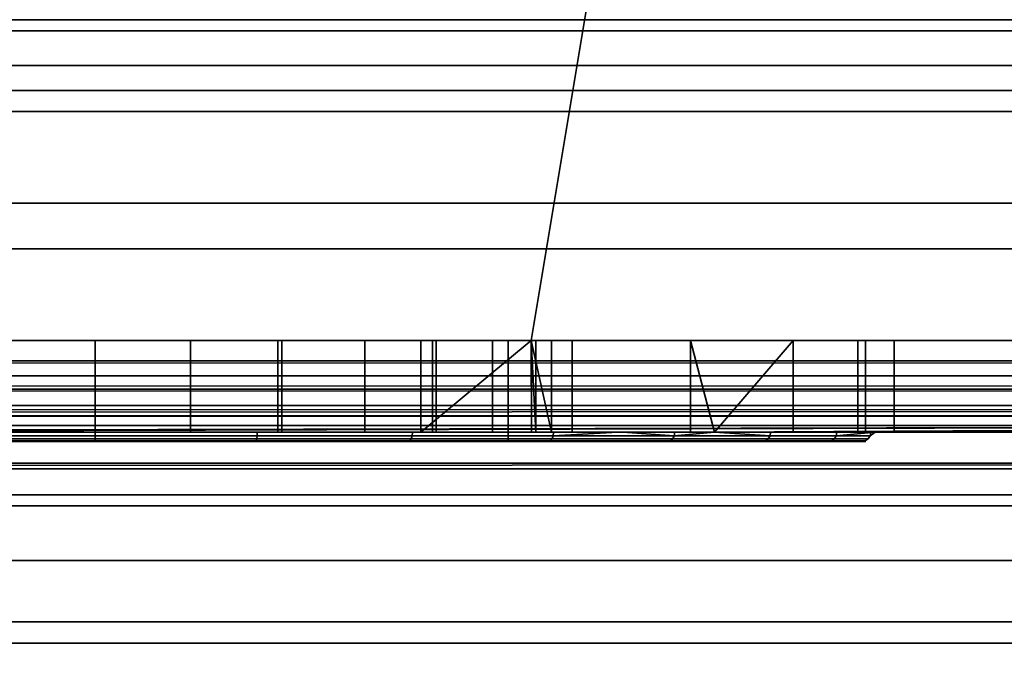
# Model space of a CAD drawing. Header units: millimetres. Extents: x -603 to 3703, y -115 to 249.
# Tile 800 of 1056: x 2555.18 to 2565.91, y -33.65 to -26.5. Entities that reach past the tile are written whole.
import ezdxf

# ---------------------------------------------------------------- set-up
doc = ezdxf.new("R2010")
doc.units = ezdxf.units.MM
doc.layers.add('151', color=7, linetype='Continuous', true_color=0xffffff)

# ---------------------------------------------------------------- blocks, each defined once
blk = doc.blocks.new('UG_SURFACE_160')
at = {"layer": '151', "color": 252, "linetype": 'Continuous', "lineweight": 35}
for points in [[(2543.975, -17, 1167.5), (2494, -17, 1167.5), (2494, -30, 1167.5), (2576, -30, 1167.5)], [(2576, -30, 1002.5), (2494, -30, 1002.5), (2494, -17, 1002.5), (2543.975, -17, 1002.5)], [(2576, -30, 1167.5), (2547.375, -17, 1167.5), (2543.975, -17, 1167.5)], [(2576, -30, 1002.5), (2543.975, -17, 1002.5), (2547.375, -17, 1002.5)], [(2576, -30, 1167.5), (2549.25, -17, 1167.5), (2547.375, -17, 1167.5)], [(2576, -30, 1002.5), (2547.375, -17, 1002.5), (2549.25, -17, 1002.5)], [(2576, -30, 1167.5), (2562.75, -17, 1167.5), (2549.25, -17, 1167.5)], [(2576, -30, 1002.5), (2549.25, -17, 1002.5), (2562.75, -17, 1002.5)], [(2576, -30, 1167.5), (2568.025, -17, 1167.5), (2562.75, -17, 1167.5)], [(2576, -30, 1002.5), (2562.75, -17, 1002.5), (2568.025, -17, 1002.5)], [(2551.25, -30, 1003.5), (2560.75, -30, 1003.5), (2562.75, -18, 1003.5), (2549.25, -18, 1003.5)], [(2549.25, -18, 1166.5), (2562.75, -18, 1166.5), (2560.75, -30, 1166.5), (2551.25, -30, 1166.5)], [(2560.75, -30, 1003.5), (2568.025, -30, 1003.5), (2568.025, -18, 1003.5), (2562.75, -18, 1003.5)], [(2562.75, -18, 1166.5), (2568.025, -18, 1166.5), (2568.025, -30, 1166.5), (2560.75, -30, 1166.5)], [(2576, -30, 1167.5), (2494, -30, 1167.5), (2494, -30.383, 1167.424), (2575.969, -30.383, 1167.424)], [(2575.969, -30.383, 1002.576), (2494, -30.383, 1002.576), (2494, -30, 1002.5), (2576, -30, 1002.5)], [(2556, -30, 1087), (2554.96, -30, 1086.891), (2551.25, -30, 1093.25), (2560.75, -30, 1093.25)], [(2553.966, -30, 1145.432), (2556, -30, 1145), (2560.75, -30, 1126.75), (2551.25, -30, 1126.75)], [(2556, -30, 1155), (2554.96, -30, 1154.891), (2551.25, -30, 1166.5), (2560.75, -30, 1166.5)], [(2554.01, -30, 1007.746), (2556, -30, 1007.35), (2560.75, -30, 1003.5), (2551.25, -30, 1003.5)], [(2551.25, -30, 1126.75), (2560.75, -30, 1126.75), (2560.5, -30, 1108.5), (2551.5, -30, 1108.5)], [(2551.5, -30, 1099.5), (2560.5, -30, 1099.5), (2560.75, -30, 1093.25), (2551.25, -30, 1093.25)], [(2560.5, -30, 1099.5), (2551.5, -30, 1099.5), (2551.5, -31.1, 1099.5), (2560.5, -31.1, 1099.5)], [(2551.5, -30, 1108.5), (2560.5, -30, 1108.5), (2560.5, -31.1, 1108.5), (2551.5, -31.1, 1108.5)], [(2556, -30, 1040.75), (2556, -31, 1040.75), (2552.452, -31, 1039.998), (2552.452, -30, 1039.998)], [(2553.966, -30, 1077.432), (2556, -30, 1077), (2556, -30, 1040.75), (2552.452, -30, 1039.998)], [(2553.966, -30, 1145.432), (2553.966, -31, 1145.432), (2556, -31, 1145), (2556, -30, 1145)], [(2553.966, -30, 1077.432), (2553.966, -31, 1077.432), (2556, -31, 1077), (2556, -30, 1077)], [(2554.01, -30, 1007.746), (2554.01, -31, 1007.746), (2556, -31, 1007.35), (2556, -30, 1007.35)], [(2556, -31, 1155), (2554.96, -31, 1154.891), (2554.96, -30, 1154.891), (2556, -30, 1155)], [(2556, -31, 1087), (2554.96, -31, 1086.891), (2554.96, -30, 1086.891), (2556, -30, 1087)], [(2556, -30, 1007.35), (2556, -31, 1007.35), (2557.99, -31, 1007.746), (2557.99, -30, 1007.746)], [(2559.548, -30, 1039.998), (2559.548, -31, 1039.998), (2556, -31, 1040.75), (2556, -30, 1040.75)], [(2556, -30, 1155), (2557.039, -30, 1154.891), (2557.039, -31, 1154.891), (2556, -31, 1155)], [(2556, -30, 1145), (2556, -31, 1145), (2558.034, -31, 1145.432), (2558.034, -30, 1145.432)], [(2556, -30, 1087), (2557.039, -30, 1086.891), (2557.039, -31, 1086.891), (2556, -31, 1087)], [(2556, -30, 1077), (2556, -31, 1077), (2558.034, -31, 1077.432), (2558.034, -30, 1077.432)], [(2560.75, -30, 1093.25), (2557.039, -30, 1086.891), (2556, -30, 1087)], [(2560.75, -30, 1126.75), (2556, -30, 1145), (2558.034, -30, 1145.432)], [(2560.75, -30, 1166.5), (2557.039, -30, 1154.891), (2556, -30, 1155)], [(2559.548, -30, 1039.998), (2556, -30, 1040.75), (2556, -30, 1077), (2558.034, -30, 1077.432)], [(2560.75, -30, 1003.5), (2556, -30, 1007.35), (2557.99, -30, 1007.746)], [(2558.939, -30, 1154.045), (2558.939, -31, 1154.045), (2557.039, -31, 1154.891), (2557.039, -30, 1154.891)], [(2558.939, -30, 1086.045), (2558.939, -31, 1086.045), (2557.039, -31, 1086.891), (2557.039, -30, 1086.891)], [(2560.75, -30, 1093.25), (2558.939, -30, 1086.045), (2557.039, -30, 1086.891)], [(2560.75, -30, 1166.5), (2558.939, -30, 1154.045), (2557.039, -30, 1154.891)], [(2557.99, -30, 1007.746), (2557.99, -31, 1007.746), (2559.677, -31, 1008.873), (2559.677, -30, 1008.873)], [(2557.99, -30, 1007.746), (2559.677, -30, 1008.873), (2560.75, -30, 1003.5)], [(2558.034, -30, 1145.432), (2558.034, -31, 1145.432), (2559.716, -31, 1146.654), (2559.716, -30, 1146.654)], [(2558.034, -30, 1077.432), (2558.034, -31, 1077.432), (2559.716, -31, 1078.654), (2559.716, -30, 1078.654)], [(2558.034, -30, 1145.432), (2559.716, -30, 1146.654), (2560.75, -30, 1126.75)], [(2558.034, -30, 1077.432), (2560.75, -30, 1039.129), (2559.548, -30, 1039.998)], [(2558.034, -30, 1077.432), (2559.716, -30, 1078.654), (2560.75, -30, 1039.129)], [(2560.33, -30, 1152.5), (2560.33, -31, 1152.5), (2558.939, -31, 1154.045), (2558.939, -30, 1154.045)], [(2560.33, -30, 1084.5), (2560.33, -31, 1084.5), (2558.939, -31, 1086.045), (2558.939, -30, 1086.045)], [(2560.33, -30, 1084.5), (2558.939, -30, 1086.045), (2560.75, -30, 1093.25)], [(2560.33, -30, 1152.5), (2558.939, -30, 1154.045), (2560.75, -30, 1166.5)], [(2559.548, -31, 1039.998), (2559.548, -30, 1039.998), (2560.75, -30, 1039.129)], [(2560.75, -30, 1039.129), (2562.487, -30, 1037.872), (2562.487, -31, 1037.872), (2559.548, -31, 1039.998)], [(2560.75, -30, 1010.479), (2559.677, -30, 1008.873), (2559.677, -31, 1008.873), (2560.804, -31, 1010.56)], [(2559.677, -30, 1008.873), (2560.75, -30, 1010.479), (2560.75, -30, 1003.5)], [(2560.75, -30, 1148.446), (2559.716, -30, 1146.654), (2559.716, -31, 1146.654), (2560.755, -31, 1148.455)], [(2560.75, -30, 1080.446), (2559.716, -30, 1078.654), (2559.716, -31, 1078.654), (2560.755, -31, 1080.455)], [(2559.716, -30, 1078.654), (2560.75, -30, 1080.446), (2560.75, -30, 1039.129)], [(2559.716, -30, 1146.654), (2560.75, -30, 1148.446), (2560.75, -30, 1126.75)], [(2560.973, -31, 1150.523), (2560.33, -31, 1152.5), (2560.33, -30, 1152.5), (2560.75, -30, 1151.208)], [(2560.973, -31, 1082.523), (2560.33, -31, 1084.5), (2560.33, -30, 1084.5), (2560.75, -30, 1083.208)], [(2560.75, -30, 1093.25), (2560.75, -30, 1083.208), (2560.33, -30, 1084.5)], [(2560.75, -30, 1166.5), (2560.75, -30, 1151.208), (2560.33, -30, 1152.5)], [(2560.5, -31.1, 1108.5), (2560.5, -30, 1108.5), (2560.5, -30, 1108.1)], [(2560.5, -30, 1108.1), (2560.5, -30, 1099.9), (2560.5, -31.1, 1099.5), (2560.5, -31.1, 1108.5)], [(2560.5, -30, 1099.9), (2560.5, -30, 1099.5), (2560.5, -31.1, 1099.5)], [(2560.75, -30, 1126.75), (2560.75, -30, 1108.1), (2560.5, -30, 1108.1), (2560.5, -30, 1108.5)], [(2560.5, -30, 1099.5), (2560.5, -30, 1099.9), (2560.75, -30, 1099.9), (2560.75, -30, 1093.25)], [(2560.5, -30, 1108.1), (2560.75, -30, 1108.1), (2560.75, -30, 1099.9), (2560.5, -30, 1099.9)], [(2560.804, -31, 1010.56), (2560.804, -30, 1010.56), (2560.75, -30, 1010.479)], [(2560.755, -31, 1148.455), (2560.755, -30, 1148.455), (2560.75, -30, 1148.446)], [(2560.75, -30, 1151.208), (2560.973, -30, 1150.523), (2560.973, -31, 1150.523)], [(2560.755, -31, 1080.455), (2560.755, -30, 1080.455), (2560.75, -30, 1080.446)], [(2560.75, -30, 1083.208), (2560.973, -30, 1082.523), (2560.973, -31, 1082.523)], [(2568.025, -30, 1126.75), (2560.75, -30, 1126.75), (2560.75, -30, 1148.446), (2560.755, -30, 1148.455)], [(2562.487, -30, 1037.872), (2560.75, -30, 1039.129), (2560.75, -30, 1080.446), (2560.755, -30, 1080.455)], [(2568.025, -30, 1003.5), (2560.75, -30, 1003.5), (2560.75, -30, 1010.479), (2560.804, -30, 1010.56)], [(2560.973, -30, 1082.523), (2560.75, -30, 1083.208), (2560.75, -30, 1093.25), (2568.025, -30, 1093.25)], [(2560.973, -30, 1150.523), (2560.75, -30, 1151.208), (2560.75, -30, 1166.5), (2568.025, -30, 1166.5)], [(2568.025, -30, 1126.75), (2568.025, -30, 1108.1), (2560.75, -30, 1108.1), (2560.75, -30, 1126.75)], [(2568.025, -30, 1108.1), (2568.025, -30, 1099.9), (2560.75, -30, 1099.9), (2560.75, -30, 1108.1)], [(2568.025, -30, 1099.9), (2568.025, -30, 1093.25), (2560.75, -30, 1093.25), (2560.75, -30, 1099.9)], [(2560.755, -30, 1148.455), (2560.755, -31, 1148.455), (2560.973, -31, 1150.523), (2560.973, -30, 1150.523)], [(2560.755, -30, 1080.455), (2560.755, -31, 1080.455), (2560.973, -31, 1082.523), (2560.973, -30, 1082.523)], [(2568.025, -30, 1166.5), (2568.025, -30, 1126.75), (2560.755, -30, 1148.455), (2560.973, -30, 1150.523)], [(2568.025, -30, 1093.25), (2568.025, -30, 1033.975), (2560.755, -30, 1080.455), (2560.973, -30, 1082.523)], [(2564.311, -30, 1034.737), (2562.487, -30, 1037.872), (2560.755, -30, 1080.455), (2568.025, -30, 1033.975)], [(2560.804, -30, 1010.56), (2560.804, -31, 1010.56), (2561.2, -31, 1012.55), (2561.2, -30, 1012.55)], [(2568.025, -30, 1013.575), (2568.025, -30, 1003.5), (2560.804, -30, 1010.56), (2561.2, -30, 1012.55)], [(2563.607, -30, 1027.676), (2561.2, -30, 1024.963), (2561.2, -31, 1024.963), (2562.75, -31, 1026.71)], [(2561.2, -31, 1013.575), (2561.2, -31, 1024.963), (2561.2, -30, 1024.963), (2561.2, -30, 1013.575)], [(2561.2, -30, 1013.575), (2561.2, -30, 1012.55), (2561.2, -31, 1012.55), (2561.2, -31, 1013.575)], [(2568.025, -30, 1013.575), (2561.2, -30, 1013.575), (2561.2, -30, 1024.963), (2563.607, -30, 1027.676)], [(2561.2, -30, 1012.55), (2561.2, -30, 1013.575), (2568.025, -30, 1013.575)], [(2562.487, -30, 1037.872), (2564.311, -30, 1034.737), (2564.311, -31, 1034.737), (2562.75, -31, 1037.42)], [(2562.75, -31, 1037.42), (2562.487, -31, 1037.872), (2562.487, -30, 1037.872)], [(2562.75, -31, 1026.71), (2563.607, -31, 1027.676), (2563.607, -30, 1027.676)], [(2563.607, -30, 1027.676), (2563.607, -31, 1027.676), (2564.707, -31, 1031.132), (2564.707, -30, 1031.132)], [(2563.607, -30, 1027.676), (2564.707, -30, 1031.132), (2568.025, -30, 1033.975), (2568.025, -30, 1013.575)], [(2564.394, -31, 1033.975), (2564.311, -31, 1034.737), (2564.311, -30, 1034.737), (2564.394, -30, 1033.975)], [(2568.025, -30, 1033.975), (2564.394, -30, 1033.975), (2564.311, -30, 1034.737)], [(2564.394, -30, 1033.975), (2564.707, -30, 1031.132), (2564.707, -31, 1031.132), (2564.394, -31, 1033.975)], [(2564.707, -30, 1031.132), (2564.394, -30, 1033.975), (2568.025, -30, 1033.975)], [(2575.969, -30.383, 1167.424), (2494, -30.383, 1167.424), (2494, -30.707, 1167.207), (2575.879, -30.707, 1167.207)], [(2575.879, -30.707, 1002.793), (2494, -30.707, 1002.793), (2494, -30.383, 1002.576), (2575.969, -30.383, 1002.576)], [(2575.879, -30.707, 1167.207), (2494, -30.707, 1167.207), (2494, -30.924, 1166.883), (2575.744, -30.924, 1166.883)], [(2575.744, -30.924, 1003.117), (2494, -30.924, 1003.117), (2494, -30.707, 1002.793), (2575.879, -30.707, 1002.793)], [(2575.744, -30.924, 1166.883), (2494, -30.924, 1166.883), (2494, -31, 1166.5), (2543.975, -31, 1166.5)], [(2494, -30.924, 1003.117), (2575.744, -30.924, 1003.117), (2549.25, -31, 1003.5), (2547.375, -31, 1003.5)], [(2575.744, -30.924, 1166.883), (2543.975, -31, 1166.5), (2547.375, -31, 1166.5)], [(2575.744, -30.924, 1166.883), (2547.375, -31, 1166.5), (2549.25, -31, 1166.5)], [(2549.25, -31, 1166.5), (2562.75, -31, 1166.5), (2575.744, -30.924, 1166.883)], [(2575.744, -30.924, 1003.117), (2562.75, -31, 1003.5), (2549.25, -31, 1003.5)], [(2549.25, -31, 1166.5), (2554.96, -31, 1154.891), (2556, -31, 1155)], [(2556, -31, 1155), (2557.039, -31, 1154.891), (2562.75, -31, 1166.5), (2549.25, -31, 1166.5)], [(2549.25, -31, 1128.75), (2562.75, -31, 1128.75), (2556, -31, 1145), (2553.966, -31, 1145.432)], [(2549.25, -31, 1091.25), (2562.75, -31, 1091.25), (2557.767, -31, 1095.686), (2554.233, -31, 1095.686)], [(2562.75, -31, 1128.75), (2549.25, -31, 1128.75), (2556, -31, 1112.5), (2559.457, -31, 1111.765)], [(2552.543, -31, 1111.765), (2556, -31, 1112.5), (2549.25, -31, 1128.75)], [(2549.25, -31, 1091.25), (2554.96, -31, 1086.891), (2556, -31, 1087)], [(2556, -31, 1087), (2557.039, -31, 1086.891), (2562.75, -31, 1091.25), (2549.25, -31, 1091.25)], [(2549.25, -31, 1003.5), (2562.75, -31, 1003.5), (2556, -31, 1007.35), (2554.01, -31, 1007.746)], [(2552.452, -31, 1039.998), (2556, -31, 1040.75), (2556, -31, 1077), (2553.966, -31, 1077.432)], [(2552.546, -31.038, 1111.758), (2556, -31.038, 1112.492), (2556, -31, 1112.5), (2552.543, -31, 1111.765)], [(2557.766, -31.038, 1095.693), (2554.234, -31.038, 1095.693), (2554.233, -31, 1095.686), (2557.767, -31, 1095.686)], [(2558.034, -31, 1077.432), (2556, -31, 1077), (2556, -31, 1040.75), (2559.548, -31, 1039.998)], [(2557.99, -31, 1007.746), (2556, -31, 1007.35), (2562.75, -31, 1003.5)], [(2558.034, -31, 1145.432), (2556, -31, 1145), (2562.75, -31, 1128.75)], [(2556, -31.038, 1112.492), (2559.454, -31.038, 1111.758), (2559.457, -31, 1111.765), (2556, -31, 1112.5)], [(2557.039, -31, 1154.891), (2558.939, -31, 1154.045), (2562.75, -31, 1166.5)], [(2557.039, -31, 1086.891), (2558.939, -31, 1086.045), (2562.75, -31, 1091.25)], [(2560.992, -31.038, 1097.129), (2557.766, -31.038, 1095.693), (2557.767, -31, 1095.686), (2560.996, -31, 1097.123)], [(2560.996, -31, 1097.123), (2557.767, -31, 1095.686), (2562.75, -31, 1091.25)], [(2562.75, -31, 1003.5), (2559.677, -31, 1008.873), (2557.99, -31, 1007.746)], [(2562.75, -31, 1128.75), (2559.716, -31, 1146.654), (2558.034, -31, 1145.432)], [(2558.034, -31, 1077.432), (2559.548, -31, 1039.998), (2562.487, -31, 1037.872)], [(2562.75, -31, 1037.42), (2559.716, -31, 1078.654), (2558.034, -31, 1077.432)], [(2562.487, -31, 1037.872), (2562.75, -31, 1037.42), (2558.034, -31, 1077.432)], [(2562.75, -31, 1166.5), (2558.939, -31, 1154.045), (2560.33, -31, 1152.5)], [(2562.75, -31, 1091.25), (2558.939, -31, 1086.045), (2560.33, -31, 1084.5)], [(2561.749, -31, 1110.1), (2559.457, -31, 1111.765), (2559.454, -31.038, 1111.758), (2562.311, -31.038, 1109.683)], [(2559.457, -31, 1111.765), (2561.749, -31, 1110.1), (2562.75, -31, 1110.1), (2562.75, -31, 1128.75)], [(2560.804, -31, 1010.56), (2559.677, -31, 1008.873), (2562.75, -31, 1003.5)], [(2560.755, -31, 1148.455), (2559.716, -31, 1146.654), (2562.75, -31, 1128.75)], [(2560.755, -31, 1080.455), (2559.716, -31, 1078.654), (2562.75, -31, 1037.42)], [(2560.33, -31, 1152.5), (2560.973, -31, 1150.523), (2562.75, -31, 1166.5)], [(2560.33, -31, 1084.5), (2560.973, -31, 1082.523), (2562.75, -31, 1091.25)], [(2562.75, -31, 1128.75), (2562.75, -31, 1166.5), (2560.973, -31, 1150.523), (2560.755, -31, 1148.455)], [(2562.75, -31, 1037.42), (2562.75, -31, 1091.25), (2560.973, -31, 1082.523), (2560.755, -31, 1080.455)], [(2561.2, -31, 1012.55), (2560.804, -31, 1010.56), (2562.75, -31, 1003.5), (2562.75, -31, 1013.575)], [(2560.992, -31.038, 1097.129), (2560.996, -31, 1097.123), (2561.696, -31, 1097.9)], [(2561.696, -31, 1097.9), (2562.75, -31, 1099.071), (2563.355, -31.038, 1099.754), (2560.992, -31.038, 1097.129)], [(2562.75, -31, 1091.25), (2562.75, -31, 1097.9), (2561.696, -31, 1097.9), (2560.996, -31, 1097.123)], [(2562.75, -31, 1013.575), (2561.2, -31, 1013.575), (2561.2, -31, 1012.55)], [(2561.2, -31, 1013.575), (2562.75, -31, 1013.575), (2562.75, -31, 1026.71), (2561.2, -31, 1024.963)], [(2561.696, -31, 1097.9), (2562.75, -31, 1097.9), (2562.75, -31, 1099.071)], [(2562.75, -31, 1110.1), (2561.749, -31, 1110.1), (2562.317, -31, 1109.688)], [(2562.311, -31.038, 1109.683), (2562.317, -31, 1109.688), (2561.749, -31, 1110.1)], [(2562.311, -31.038, 1109.683), (2564.077, -31.038, 1106.624), (2564.084, -31, 1106.627), (2562.75, -31, 1108.937)], [(2562.75, -31, 1108.937), (2562.317, -31, 1109.688), (2562.311, -31.038, 1109.683)], [(2562.317, -31, 1109.688), (2562.75, -31, 1108.937), (2562.75, -31, 1110.1)], [(2575.744, -30.924, 1166.883), (2562.75, -31, 1166.5), (2568.025, -31, 1166.5)], [(2575.744, -30.924, 1003.117), (2568.025, -31, 1003.5), (2562.75, -31, 1003.5)], [(2568.025, -31, 1110.1), (2562.75, -31, 1110.1), (2562.75, -31, 1108.937), (2564.084, -31, 1106.627)], [(2568.025, -31, 1033.975), (2568.025, -31, 1091.25), (2562.75, -31, 1091.25), (2562.75, -31, 1037.42)], [(2562.75, -31, 1037.42), (2564.311, -31, 1034.737), (2568.025, -31, 1033.975)], [(2563.607, -31, 1027.676), (2562.75, -31, 1026.71), (2562.75, -31, 1013.575), (2568.025, -31, 1013.575)], [(2563.361, -31, 1099.75), (2562.75, -31, 1099.071), (2562.75, -31, 1097.9), (2568.025, -31, 1097.9)], [(2562.75, -31, 1166.5), (2562.75, -31, 1128.75), (2568.025, -31, 1128.75), (2568.025, -31, 1166.5)], [(2562.75, -31, 1128.75), (2562.75, -31, 1110.1), (2568.025, -31, 1110.1), (2568.025, -31, 1128.75)], [(2562.75, -31, 1097.9), (2562.75, -31, 1091.25), (2568.025, -31, 1091.25), (2568.025, -31, 1097.9)], [(2562.75, -31, 1013.575), (2562.75, -31, 1003.5), (2568.025, -31, 1003.5), (2568.025, -31, 1013.575)], [(2562.75, -31, 1099.071), (2563.361, -31, 1099.75), (2563.355, -31.038, 1099.754)], [(2564.446, -31.038, 1103.112), (2563.355, -31.038, 1099.754), (2563.361, -31, 1099.75), (2564.453, -31, 1103.112)], [(2564.453, -31, 1103.112), (2563.361, -31, 1099.75), (2568.025, -31, 1097.9)], [(2568.025, -31, 1013.575), (2568.025, -31, 1033.975), (2564.707, -31, 1031.132), (2563.607, -31, 1027.676)], [(2564.077, -31.038, 1106.624), (2564.446, -31.038, 1103.112), (2564.5, -31, 1104)], [(2564.5, -31, 1104), (2564.084, -31, 1106.627), (2564.077, -31.038, 1106.624)], [(2568.025, -31, 1110.1), (2564.084, -31, 1106.627), (2564.5, -31, 1104)], [(2564.311, -31, 1034.737), (2564.394, -31, 1033.975), (2568.025, -31, 1033.975)], [(2568.025, -31, 1033.975), (2564.394, -31, 1033.975), (2564.707, -31, 1031.132)], [(2564.446, -31.038, 1103.112), (2564.453, -31, 1103.112), (2564.5, -31, 1104)], [(2564.5, -31, 1104), (2564.453, -31, 1103.112), (2568.025, -31, 1097.9), (2568.025, -31, 1110.1)], [(2560.5, -31.1, 1099.5), (2551.5, -31.1, 1099.5), (2551.063, -31.1, 1097.204), (2554.254, -31.1, 1095.784)], [(2551.5, -31.1, 1108.5), (2560.5, -31.1, 1108.5), (2556, -31.1, 1112.4), (2552.583, -31.1, 1111.674)], [(2552.555, -31.071, 1111.738), (2556, -31.071, 1112.471), (2556, -31.038, 1112.492), (2552.546, -31.038, 1111.758)], [(2552.568, -31.092, 1111.709), (2556, -31.092, 1112.438), (2556, -31.071, 1112.471), (2552.555, -31.071, 1111.738)], [(2552.583, -31.1, 1111.674), (2556, -31.1, 1112.4), (2556, -31.092, 1112.438), (2552.568, -31.092, 1111.709)], [(2557.761, -31.071, 1095.714), (2554.239, -31.071, 1095.714), (2554.234, -31.038, 1095.693), (2557.766, -31.038, 1095.693)], [(2557.755, -31.092, 1095.746), (2554.245, -31.092, 1095.746), (2554.239, -31.071, 1095.714), (2557.761, -31.071, 1095.714)], [(2557.746, -31.1, 1095.784), (2554.254, -31.1, 1095.784), (2554.245, -31.092, 1095.746), (2557.755, -31.092, 1095.746)], [(2554.254, -31.1, 1095.784), (2557.746, -31.1, 1095.784), (2560.937, -31.1, 1097.204), (2560.5, -31.1, 1099.5)], [(2556, -31.071, 1112.471), (2559.445, -31.071, 1111.738), (2559.454, -31.038, 1111.758), (2556, -31.038, 1112.492)], [(2556, -31.092, 1112.438), (2559.432, -31.092, 1111.709), (2559.445, -31.071, 1111.738), (2556, -31.071, 1112.471)], [(2556, -31.1, 1112.4), (2559.417, -31.1, 1111.674), (2559.432, -31.092, 1111.709), (2556, -31.092, 1112.438)], [(2560.5, -31.1, 1108.5), (2562.243, -31.1, 1109.621), (2559.417, -31.1, 1111.674), (2556, -31.1, 1112.4)], [(2560.937, -31.1, 1097.204), (2557.746, -31.1, 1095.784), (2557.755, -31.092, 1095.746), (2560.96, -31.092, 1097.173)], [(2560.96, -31.092, 1097.173), (2557.755, -31.092, 1095.746), (2557.761, -31.071, 1095.714), (2560.979, -31.071, 1097.147)], [(2560.979, -31.071, 1097.147), (2557.761, -31.071, 1095.714), (2557.766, -31.038, 1095.693), (2560.992, -31.038, 1097.129)], [(2559.417, -31.1, 1111.674), (2562.243, -31.1, 1109.621), (2562.271, -31.092, 1109.646), (2559.432, -31.092, 1111.709)], [(2559.432, -31.092, 1111.709), (2562.271, -31.092, 1109.646), (2562.295, -31.071, 1109.668), (2559.445, -31.071, 1111.738)], [(2559.445, -31.071, 1111.738), (2562.295, -31.071, 1109.668), (2562.311, -31.038, 1109.683), (2559.454, -31.038, 1111.758)], [(2560.5, -31.1, 1099.5), (2563.275, -31.1, 1099.8), (2564.354, -31.1, 1103.122), (2563.989, -31.1, 1106.596)], [(2563.989, -31.1, 1106.596), (2562.243, -31.1, 1109.621), (2560.5, -31.1, 1108.5), (2560.5, -31.1, 1099.5)], [(2560.5, -31.1, 1099.5), (2560.937, -31.1, 1097.204), (2563.275, -31.1, 1099.8)], [(2563.275, -31.1, 1099.8), (2560.937, -31.1, 1097.204), (2560.96, -31.092, 1097.173), (2563.308, -31.092, 1099.781)], [(2563.308, -31.092, 1099.781), (2560.96, -31.092, 1097.173), (2560.979, -31.071, 1097.147), (2563.336, -31.071, 1099.765)], [(2563.336, -31.071, 1099.765), (2560.979, -31.071, 1097.147), (2560.992, -31.038, 1097.129), (2563.355, -31.038, 1099.754)], [(2562.243, -31.1, 1109.621), (2563.989, -31.1, 1106.596), (2564.025, -31.092, 1106.608), (2562.271, -31.092, 1109.646)], [(2562.271, -31.092, 1109.646), (2564.025, -31.092, 1106.608), (2564.056, -31.071, 1106.618), (2562.295, -31.071, 1109.668)], [(2562.295, -31.071, 1109.668), (2564.056, -31.071, 1106.618), (2564.077, -31.038, 1106.624), (2562.311, -31.038, 1109.683)], [(2564.354, -31.1, 1103.122), (2563.275, -31.1, 1099.8), (2563.308, -31.092, 1099.781), (2564.392, -31.092, 1103.118)], [(2564.392, -31.092, 1103.118), (2563.308, -31.092, 1099.781), (2563.336, -31.071, 1099.765), (2564.424, -31.071, 1103.115)], [(2564.424, -31.071, 1103.115), (2563.336, -31.071, 1099.765), (2563.355, -31.038, 1099.754), (2564.446, -31.038, 1103.112)], [(2563.989, -31.1, 1106.596), (2564.354, -31.1, 1103.122), (2564.392, -31.092, 1103.118), (2564.025, -31.092, 1106.608)], [(2564.025, -31.092, 1106.608), (2564.392, -31.092, 1103.118), (2564.424, -31.071, 1103.115), (2564.056, -31.071, 1106.618)], [(2564.056, -31.071, 1106.618), (2564.424, -31.071, 1103.115), (2564.446, -31.038, 1103.112), (2564.077, -31.038, 1106.624)]]:
    blk.add_3dface(points, dxfattribs=at)
blk = doc.blocks.new('UG_SURFACE_165')
at = {"layer": '151', "color": 250, "linetype": 'Continuous', "lineweight": 35}
for points in [[(2491.5, -25.648, 0.728), (3508.5, -25.648, 0.728), (3508.5, -26.621, 1.379), (2491.5, -26.621, 1.379)], [(2491.5, -27.5, 23.5), (3508.5, -27.5, 23.5), (3508.5, -26.5, 23.5), (2491.5, -26.5, 23.5)], [(2491.5, -26.621, 1.379), (3508.5, -26.621, 1.379), (3508.5, -27.272, 2.352), (2491.5, -27.272, 2.352)], [(2491.5, -27.272, 2.352), (3508.5, -27.272, 2.352), (3508.5, -27.5, 3.5), (2491.5, -27.5, 3.5)], [(2491.5, -27.5, 3.5), (3508.5, -27.5, 3.5), (3508.5, -27.5, 23.5), (2491.5, -27.5, 23.5)]]:
    blk.add_3dface(points, dxfattribs=at)
blk = doc.blocks.new('UG_SURFACE_166')
at = {"layer": '151', "color": 252, "linetype": 'Continuous', "lineweight": 35}
for points in [[(2491.5, -24.228, 24), (3508.5, -24.228, 24), (3508.5, -27.5, 24), (2491.5, -27.5, 24)], [(2491.5, -28.5, 30.5), (3508.5, -28.5, 30.5), (3508.5, -24.25, 30.5), (2491.5, -24.25, 30.5)], [(2491.5, -27, 28), (3508.5, -27, 28), (3508.5, -27.5, 29.5), (2491.5, -27.5, 29.5)], [(2491.5, -27.5, 26.5), (3508.5, -27.5, 26.5), (3508.5, -27, 28), (2491.5, -27, 28)], [(2491.5, -27.5, 0.5), (3508.5, -27.5, 0.5), (3508.5, -28.5, 0.5), (2491.5, -28.5, 0.5)], [(2491.5, -27.5, 24), (3508.5, -27.5, 24), (3508.5, -27.5, 0.5), (2491.5, -27.5, 0.5)], [(2491.5, -27.5, 29.5), (3508.5, -27.5, 29.5), (3508.5, -28.5, 29.5), (2491.5, -28.5, 29.5)], [(2491.5, -28.5, 26.5), (3508.5, -28.5, 26.5), (3508.5, -27.5, 26.5), (2491.5, -27.5, 26.5)], [(2491.5, -28.5, 0.5), (3508.5, -28.5, 0.5), (3508.5, -28.5, 26.5), (2491.5, -28.5, 26.5)], [(2491.5, -28.5, 29.5), (3508.5, -28.5, 29.5), (3508.5, -28.5, 30.5), (2491.5, -28.5, 30.5)]]:
    blk.add_3dface(points, dxfattribs=at)
blk = doc.blocks.new('UG_SURFACE_168')
at = {"layer": '151', "color": 43, "linetype": 'Continuous', "lineweight": 35}
for points in [[(2491, -34, 2017), (3509, -34, 2017), (3509, 0, 2017), (2491, 0, 2017)], [(2491, -29, 30.5), (2491, -13, 30.5), (3509, -13, 30.5), (3509, -29, 30.5)], [(2491, -34), (2491, -29), (3509, -29), (3509, -34)], [(2491, -29), (2491, -29, 30.5), (3509, -29, 30.5), (3509, -29)]]:
    blk.add_3dface(points, dxfattribs=at)
blk = doc.blocks.new('UG_SURFACE_230')
at = {"layer": '151', "color": 252, "linetype": 'Continuous', "lineweight": 35}
for points in [[(2485.5, -30.22, 2021.75), (3514.5, -30.22, 2021.75), (3514.5, 62.62, 2021.75), (2485.5, 62.62, 2021.75)], [(2487, -30.22, 2020.25), (2487, 62.62, 2020.25), (3513, 62.62, 2020.25), (3513, -30.22, 2020.25)], [(2432, -13.3, 2075.25), (2432, -30.22, 2075.25), (3568, -30.22, 2075.25), (3568, -13.3, 2075.25)], [(2433.5, -13.3, 2073.75), (3566.5, -13.3, 2073.75), (3566.5, -30.22, 2073.75), (2433.5, -30.22, 2073.75)], [(3568, -30.22, 2075.25), (2432, -30.22, 2075.25), (2432.059, -30.821, 2075.191)], [(3567.941, -30.821, 2075.191), (3568, -30.22, 2075.25), (2432.059, -30.821, 2075.191)], [(2433.53, -30.528, 2073.72), (2433.5, -30.22, 2073.75), (3566.5, -30.22, 2073.75)], [(2433.53, -30.528, 2073.72), (3566.5, -30.22, 2073.75), (3566.47, -30.528, 2073.72)], [(3514.53, -30.528, 2021.78), (2485.5, -30.22, 2021.75), (2485.47, -30.528, 2021.78)], [(3514.53, -30.528, 2021.78), (3514.5, -30.22, 2021.75), (2485.5, -30.22, 2021.75)], [(2486.941, -30.821, 2020.309), (3513, -30.22, 2020.25), (3513.059, -30.821, 2020.309)], [(2486.941, -30.821, 2020.309), (2487, -30.22, 2020.25), (3513, -30.22, 2020.25)], [(3566.47, -30.528, 2073.72), (3566.38, -30.825, 2073.63), (2433.62, -30.825, 2073.63), (2433.53, -30.528, 2073.72)], [(2485.47, -30.528, 2021.78), (2485.38, -30.825, 2021.87), (3514.62, -30.825, 2021.87)], [(2485.47, -30.528, 2021.78), (3514.62, -30.825, 2021.87), (3514.53, -30.528, 2021.78)], [(2432.059, -30.821, 2075.191), (2432.235, -31.399, 2075.016), (3567.765, -31.399, 2075.016), (3567.941, -30.821, 2075.191)], [(3566.037, -31.337, 2073.287), (2433.963, -31.337, 2073.287), (2433.62, -30.825, 2073.63), (3566.38, -30.825, 2073.63)], [(3514.62, -30.825, 2021.87), (2485.38, -30.825, 2021.87), (2485.037, -31.337, 2022.213), (3514.963, -31.337, 2022.213)], [(3513.059, -30.821, 2020.309), (2486.766, -31.399, 2020.484), (2486.941, -30.821, 2020.309)], [(3513.059, -30.821, 2020.309), (3513.234, -31.399, 2020.484), (2486.766, -31.399, 2020.484)], [(3567.765, -31.399, 2075.016), (2432.235, -31.399, 2075.016), (2432.902, -32.398, 2074.348), (3567.098, -32.398, 2074.348)], [(3565.525, -31.68, 2072.775), (2434.475, -31.68, 2072.775), (2433.963, -31.337, 2073.287), (3566.037, -31.337, 2073.287)], [(3514.963, -31.337, 2022.213), (2485.037, -31.337, 2022.213), (2484.525, -31.68, 2022.725), (3515.475, -31.68, 2022.725)], [(3513.902, -32.398, 2021.152), (2486.098, -32.398, 2021.152), (2486.766, -31.399, 2020.484), (3513.234, -31.399, 2020.484)], [(3564.92, -31.8, 2072.17), (2435.08, -31.8, 2072.17), (2434.475, -31.68, 2072.775), (3565.525, -31.68, 2072.775)], [(3515.475, -31.68, 2022.725), (2484.525, -31.68, 2022.725), (2483.92, -31.8, 2023.33), (3516.08, -31.8, 2023.33)], [(2435.08, -31.8, 2072.17), (3564.92, -31.8, 2072.17), (3516.08, -31.8, 2023.33), (2483.92, -31.8, 2023.33)], [(3567.098, -32.398, 2074.348), (2432.902, -32.398, 2074.348), (2433.901, -33.066, 2073.349), (3566.099, -33.066, 2073.349)], [(3514.901, -33.066, 2022.151), (2485.099, -33.066, 2022.151), (2486.098, -32.398, 2021.152), (3513.902, -32.398, 2021.152)], [(3566.099, -33.066, 2073.349), (2433.901, -33.066, 2073.349), (2435.08, -33.3, 2072.17), (3564.92, -33.3, 2072.17)], [(3516.08, -33.3, 2023.33), (2483.92, -33.3, 2023.33), (2485.099, -33.066, 2022.151), (3514.901, -33.066, 2022.151)], [(2435.08, -33.3, 2072.17), (2483.92, -33.3, 2023.33), (3516.08, -33.3, 2023.33), (3564.92, -33.3, 2072.17)]]:
    blk.add_3dface(points, dxfattribs=at)

msp = doc.modelspace()

# ---------------------------------------------------------------- linework, layer by layer
at = {"layer": '151', "color": 252, "linetype": 'Continuous', "lineweight": -3, "true_color": 0x939598}
for p, q in [((3502.5, -26.5, 8), (2491.5, -26.5, 8)), ((3508.5, -26.5, 3.5), (2491.5, -26.5, 3.5)), ((3502.5, -26.5, 23.5), (2491.5, -26.5, 23.5)), ((3508.5, -26.5, 5.5), (2491.5, -26.5, 5.5)), ((3508.5, -26.5, 6.5), (2491.5, -26.5, 6.5)), ((3508.5, -26.5, 23.5), (2491.5, -26.5, 23.5)), ((3508.5, -27, 28), (2491.5, -27, 28)), ((3508.5, -27.5, 3.5), (2491.5, -27.5, 3.5)), ((3508.5, -27.5, 0.5), (2491.5, -27.5, 0.5)), ((3508.5, -27.5, 23.5), (2491.5, -27.5, 23.5)), ((3508.5, -27.5, 26.5), (2491.5, -27.5, 26.5)), ((3508.5, -27.5, 29.5), (2491.5, -27.5, 29.5)), ((3508.5, -27.5, 24), (2491.5, -27.5, 24)), ((3508.5, -28.5, 26.5), (2491.5, -28.5, 26.5)), ((3508.5, -28.5, 0.5), (2491.5, -28.5, 0.5)), ((3508.5, -28.5, 30.5), (2491.5, -28.5, 30.5)), ((3508.5, -28.5, 29.5), (2491.5, -28.5, 29.5)), ((2491, -29, 30.5), (3509, -29, 30.5)), ((3509, -29), (2491, -29)), ((2494, -30, 1166.5), (2575.586, -30, 1166.5)), ((2494, -30, 1003.5), (2575.586, -30, 1003.5)), ((2576, -30, 1002.5), (2494, -30, 1002.5)), ((2494, -30, 1167.5), (2576, -30, 1167.5)), ((2560.5, -30, 1099.5), (2551.5, -30, 1099.5)), ((2551.5, -30, 1108.5), (2560.5, -30, 1108.5)), ((2560.5, -31.1, 1099.5), (2560.5, -30, 1099.5)), ((2560.5, -30, 1108.5), (2560.5, -30, 1099.5)), ((2560.5, -31.1, 1108.5), (2560.5, -30, 1108.5)), ((2560.5, -30, 1108.5), (2560.5, -30, 1099.5)), ((2561.2, -30, 1024.963), (2561.2, -31, 1024.963)), ((2561.2, -30, 1024.963), (2561.2, -30, 1012.55)), ((2561.2, -30, 1012.55), (2561.2, -31, 1012.55)), ((3568, -30.22, 2075.25), (2432, -30.22, 2075.25)), ((3566.5, -30.22, 2073.75), (2433.5, -30.22, 2073.75)), ((3514.5, -30.22, 2021.75), (2485.5, -30.22, 2021.75)), ((3513, -30.22, 2020.25), (2487, -30.22, 2020.25)), ((2494, -31, 1003.5), (2575.586, -31, 1003.5)), ((2575.586, -31, 1166.5), (2494, -31, 1166.5)), ((2561.2, -31, 1024.963), (2561.2, -31, 1012.55)), ((2551.5, -31.1, 1108.5), (2560.5, -31.1, 1108.5)), ((2560.5, -31.1, 1099.5), (2551.5, -31.1, 1099.5)), ((2560.5, -31.1, 1108.5), (2560.5, -31.1, 1099.5)), ((3564.92, -31.8, 2072.17), (2435.08, -31.8, 2072.17)), ((3516.08, -31.8, 2023.33), (2483.92, -31.8, 2023.33)), ((3564.92, -33.3, 2072.17), (2435.08, -33.3, 2072.17)), ((3516.08, -33.3, 2023.33), (2483.92, -33.3, 2023.33))]:
    msp.add_line(p, q, dxfattribs=at)
at = {"layer": '151', "color": 252, "linetype": 'Continuous', "lineweight": -3, "true_color": 0x939598, "extrusion": (0, 1, 0)}
for centre, radius in [((-2556, 1150, -30), 5), ((-2556, 1082, -30), 5), ((-2556, 1104, -31), 8.5), ((-2556, 1082, -31), 5), ((-2556, 1150, -31), 5)]:
    msp.add_circle(centre, radius, dxfattribs=at)
at = {"layer": '151', "color": 252, "linetype": 'Continuous', "lineweight": -3, "true_color": 0x939598, "extrusion": (0, -1, 0)}
msp.add_circle((2556, 1104, 31.1), 8.4, dxfattribs=at)
at = {"layer": '151', "color": 252, "linetype": 'Continuous', "lineweight": -3, "true_color": 0x939598, "extrusion": (0, 1, 0)}
for centre, radius, start, end in [((-2556, 1032, -30), 8.75, 306.4617, 233.5383), ((-2556, 1012.55, -30), 5.2, 180, 0), ((-2556, 1032, -31), 8.75, 306.4617, 233.5383), ((-2556, 1012.55, -31), 5.2, 180, 0)]:
    msp.add_arc(centre, radius, start, end, dxfattribs=at)

# ---------------------------------------------------------------- block references
at = {"layer": '151', "color": 252, "linetype": 'Continuous', "lineweight": -3, "true_color": 0x939598}
for name in ['UG_SURFACE_230', 'UG_SURFACE_168', 'UG_SURFACE_160', 'UG_SURFACE_166', 'UG_SURFACE_165']:
    msp.add_blockref(name, (0, 0), dxfattribs=at)

doc.saveas('drawing.dxf')
